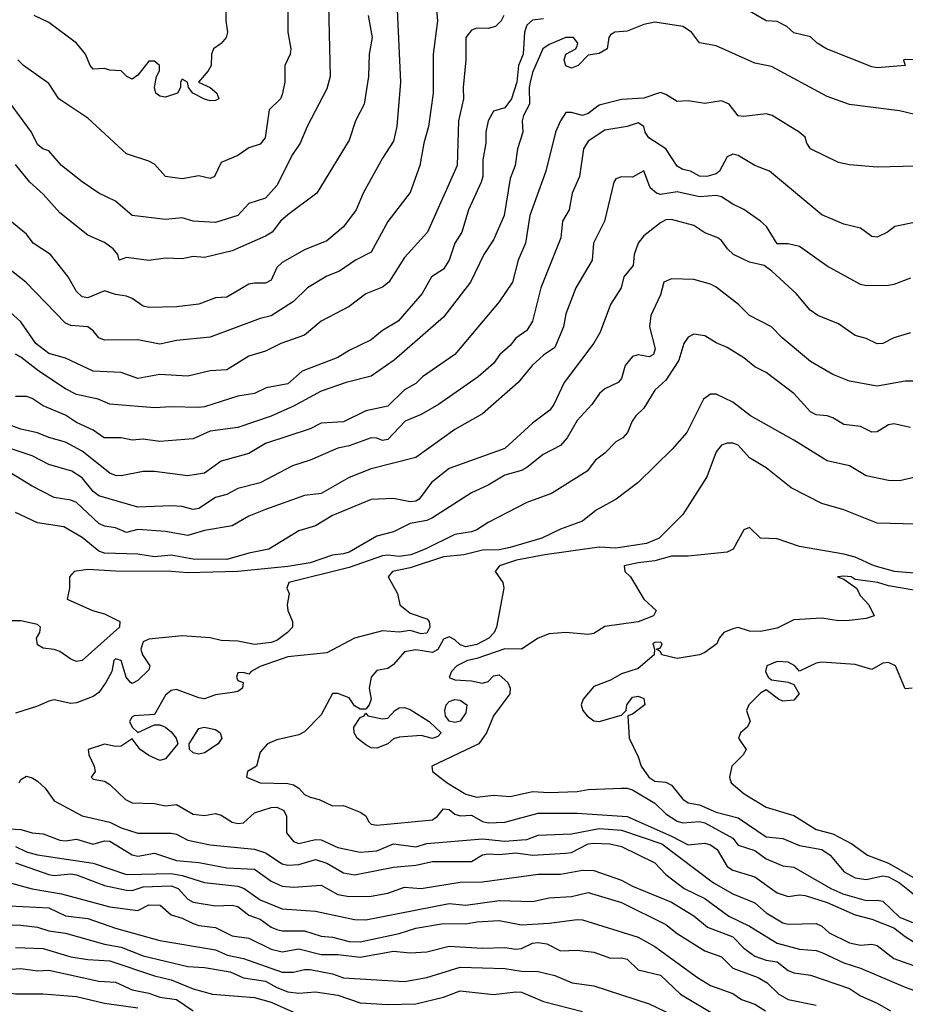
# Model space of a CAD drawing. Header units: metres. Extents: x -46681 to -43747, y -240911 to -237677.
# Tile 662 of 1056: x -45402 to -45322, y -238848 to -238759. Entities that reach past the tile are written whole.
import ezdxf

# ---------------------------------------------------------------- set-up
doc = ezdxf.new("R2010")
doc.units = ezdxf.units.M
doc.layers.add('CONTOUR_INDEX', color=1, linetype='Continuous')
doc.layers.add('CONTOUR_INTER', color=3, linetype='Continuous')

msp = doc.modelspace()

# ---------------------------------------------------------------- linework, layer by layer
at = {"layer": 'CONTOUR_INDEX'}
for points, elevation in [([(-45377.568, -238754.52), (-45377.597, -238760.52), (-45377.314, -238762.02), (-45377.377, -238762.52), (-45377.865, -238763.52), (-45377.881, -238765.02), (-45378.095, -238766.149), (-45378.253, -238766.52), (-45379.286, -238767.52), (-45379.631, -238770.02), (-45380.095, -238770.594), (-45381.095, -238770.936), (-45382.095, -238771.619), (-45383.595, -238772.263), (-45384.204, -238773.52), (-45384.595, -238773.699), (-45385.595, -238773.461), (-45387.095, -238773.732), (-45388.595, -238773.516), (-45389.595, -238772.405), (-45390.095, -238772.125), (-45392.095, -238771.467), (-45395.595, -238768.262), (-45398.199, -238766.52), (-45399.095, -238765.152), (-45401.353, -238763.52), (-45401.878, -238763.02)], 85), ([(-45358.186, -238759.02), (-45358.42, -238759.52), (-45358.912, -238760.02), (-45359.595, -238760.206), (-45360.595, -238760.175), (-45361.095, -238760.354), (-45361.604, -238761.02), (-45361.58, -238763.02), (-45361.834, -238765.52), (-45361.793, -238766.52), (-45362.244, -238768.52), (-45362.369, -238772.52), (-45365.033, -238778.52), (-45367.095, -238780.808), (-45368.525, -238783.02), (-45369.095, -238783.469), (-45370.595, -238784.072), (-45372.095, -238785.187), (-45374.595, -238786.512), (-45376.095, -238787.788), (-45378.229, -238788.52), (-45379.595, -238789.209), (-45381.095, -238789.659), (-45383.095, -238790.906), (-45384.595, -238790.987), (-45386.595, -238791.465), (-45389.095, -238791.306), (-45391.095, -238791.68), (-45392.595, -238791.149), (-45395.113, -238791.02), (-45397.595, -238789.848), (-45399.095, -238789.426), (-45400.242, -238788.52), (-45401.595, -238786.581), (-45403.903, -238784.52)], 80), ([(-45321.595, -238782.643), (-45323.095, -238783.236), (-45323.595, -238783.3), (-45325.595, -238783.356), (-45326.095, -238783.225), (-45329.095, -238781.579), (-45331.595, -238779.807), (-45332.595, -238779.551), (-45333.595, -238779.579), (-45334.571, -238778.02), (-45335.087, -238777.52), (-45336.595, -238776.478), (-45337.595, -238776.004), (-45338.595, -238775.346), (-45339.095, -238775.219), (-45340.595, -238775.341), (-45342.595, -238774.89), (-45344.095, -238775.122), (-45344.459, -238775.02), (-45345.014, -238774.52), (-45345.595, -238773.007), (-45346.595, -238773.574), (-45347.595, -238773.552), (-45348.095, -238773.716), (-45348.283, -238774.02), (-45349.13, -238777.52), (-45350.099, -238779.52), (-45350.236, -238781.02), (-45351.697, -238783.52), (-45352.595, -238785.873), (-45352.811, -238787.02), (-45353.595, -238788.878), (-45354.595, -238789.569), (-45355.631, -238790.52), (-45356.877, -238792.02), (-45360.095, -238794.845), (-45362.595, -238796.268), (-45366.095, -238798.79), (-45370.095, -238799.784), (-45372.095, -238800.579), (-45374.595, -238802.019), (-45376.095, -238802.201), (-45379.595, -238803.446), (-45381.095, -238804.053), (-45382.595, -238804.909), (-45385.095, -238805.354), (-45386.595, -238805.806), (-45388.595, -238805.427), (-45391.095, -238805.26), (-45392.095, -238805.507), (-45393.095, -238805.116), (-45394.095, -238804.94), (-45394.595, -238804.717), (-45396.595, -238802.82), (-45397.095, -238802.616), (-45398.595, -238802.365), (-45400.595, -238801.345), (-45402.595, -238800.14)], 75), ([(-45321.095, -238804.771), (-45324.595, -238804.686), (-45327.595, -238803.495), (-45329.595, -238802.928), (-45332.336, -238801.52), (-45334.595, -238799.719), (-45336.095, -238798.817), (-45337.095, -238797.67), (-45337.595, -238797.474), (-45338.095, -238797.484), (-45338.595, -238797.665), (-45339.095, -238798.268), (-45339.924, -238800.52), (-45342.095, -238803.906), (-45344.212, -238806.02), (-45345.335, -238806.52), (-45348.095, -238806.94), (-45349.595, -238806.843), (-45354.503, -238807.52), (-45357.043, -238808.02), (-45358.578, -238808.52), (-45358.952, -238809.02), (-45358.263, -238810.02), (-45358.177, -238810.52), (-45358.825, -238814.02), (-45359.04, -238814.52), (-45359.514, -238815.02), (-45360.595, -238815.593), (-45361.595, -238815.797), (-45362.095, -238815.637), (-45362.595, -238815.171), (-45363.095, -238814.916), (-45363.595, -238815.109), (-45364.095, -238816.043), (-45364.595, -238816.325), (-45366.095, -238816.07), (-45367.095, -238816.255), (-45368.095, -238817.381), (-45368.595, -238817.739), (-45369.595, -238817.935), (-45370.094, -238818.52), (-45370.29, -238819.52), (-45370.111, -238820.52), (-45370.288, -238821.02), (-45370.595, -238821.392), (-45371.095, -238821.408), (-45371.595, -238821.104), (-45372.095, -238820.392), (-45373.095, -238820.008), (-45373.595, -238820.004), (-45374.595, -238821.93), (-45376.095, -238823.437), (-45376.595, -238823.714), (-45378.595, -238824.169), (-45379.433, -238824.52), (-45380.095, -238825.286), (-45380.402, -238826.52), (-45381.239, -238827.02), (-45381.319, -238827.52), (-45380.095, -238828.032), (-45377.595, -238828.083), (-45377.095, -238828.198), (-45376.595, -238828.512), (-45376.095, -238829.074), (-45375.595, -238829.323), (-45374.794, -238829.52), (-45373.595, -238830.105), (-45372.595, -238830.081), (-45371.095, -238830.667), (-45370.595, -238831.008), (-45370.347, -238831.52), (-45370.095, -238831.748), (-45369.595, -238831.849), (-45364.595, -238831.354), (-45364.13, -238831.02), (-45363.595, -238830.376), (-45363.095, -238830.427), (-45362.595, -238830.86), (-45362.095, -238830.985), (-45361.095, -238830.944), (-45360.095, -238831.511), (-45359.595, -238831.624), (-45358.095, -238831.579), (-45355.095, -238830.761), (-45351.595, -238830.763), (-45347.095, -238831.058), (-45343.095, -238832.812), (-45341.595, -238833.598), (-45340.095, -238833.459), (-45339.595, -238833.619), (-45338.998, -238834.02), (-45338.095, -238835.568), (-45337.595, -238835.873), (-45335.595, -238836.487), (-45333.595, -238837.934), (-45332.595, -238838.24), (-45331.595, -238838.096), (-45331.095, -238838.171), (-45329.095, -238838.802), (-45326.595, -238839.906), (-45325.095, -238840.295), (-45323.095, -238841.061), (-45322.095, -238841.849), (-45320.095, -238843.119)], 70), ([(-45363.372, -238821.02), (-45363.095, -238820.722), (-45362.595, -238820.537), (-45362.095, -238820.597), (-45361.517, -238821.02), (-45361.595, -238821.743), (-45362.095, -238822.484), (-45362.595, -238822.599), (-45363.095, -238822.497), (-45363.407, -238822.02), (-45363.479, -238821.52), (-45363.372, -238821.02)], 70), ([(-45367.991, -238821.52), (-45367.595, -238821.285), (-45367.095, -238821.244), (-45366.595, -238821.429), (-45364.877, -238822.52), (-45363.798, -238823.52), (-45364.095, -238823.874), (-45364.595, -238824.047), (-45365.595, -238823.775), (-45367.595, -238823.916), (-45368.095, -238824.061), (-45368.613, -238824.52), (-45369.595, -238824.927), (-45370.095, -238824.871), (-45370.595, -238824.628), (-45371.358, -238824.02), (-45371.646, -238823.52), (-45371.656, -238823.02), (-45371.095, -238822.171), (-45370.729, -238822.02), (-45370.595, -238821.772), (-45370.394, -238822.02), (-45369.095, -238822.279), (-45368.595, -238822.215), (-45367.991, -238821.52)], 70), ([(-45402.095, -238835.218), (-45399.095, -238836.261), (-45398.595, -238836.357), (-45397.095, -238836.228), (-45396.595, -238836.293), (-45394.095, -238837.264), (-45392.095, -238837.678), (-45391.595, -238837.709), (-45390.595, -238837.389), (-45388.095, -238837.278), (-45387.446, -238837.52), (-45386.595, -238838.476), (-45386.095, -238838.75), (-45384.095, -238839.077), (-45382.595, -238839.045), (-45382.095, -238839.158), (-45381.095, -238839.921), (-45380.095, -238840.299), (-45379.095, -238841.008), (-45378.595, -238841.216), (-45378.095, -238841.329), (-45376.095, -238841.346), (-45374.595, -238841.809), (-45373.595, -238841.901), (-45372.095, -238842.287), (-45371.095, -238842.32), (-45367.595, -238841.585), (-45366.095, -238841.112), (-45363.595, -238840.693), (-45361.595, -238840.701), (-45360.595, -238840.517), (-45358.595, -238840.406), (-45356.595, -238840.806), (-45354.095, -238840.643), (-45351.595, -238840.311), (-45351.095, -238840.363), (-45346.095, -238841.921), (-45344.595, -238842.74), (-45340.766, -238845.52), (-45339.595, -238846.241), (-45337.595, -238846.965), (-45336.804, -238847.52), (-45335.595, -238847.93), (-45334.655, -238848.52)], 75), ([(-45404.095, -238844.893), (-45401.595, -238844.738), (-45400.095, -238844.929), (-45399.095, -238844.885), (-45394.595, -238845.85), (-45393.095, -238845.959), (-45391.595, -238846.643), (-45390.095, -238846.943), (-45389.095, -238847.295), (-45387.595, -238847.51), (-45386.095, -238848.52)], 80)]:
    msp.add_lwpolyline(points, dxfattribs=dict(at, elevation=elevation))
at = {"layer": 'CONTOUR_INTER'}
for points, elevation in [([(-45373.998, -238755.52), (-45373.783, -238764.52), (-45374.095, -238765.622), (-45375.853, -238769.02), (-45376.498, -238770.52), (-45377.176, -238771.52), (-45378.595, -238774.309), (-45379.595, -238775.472), (-45381.095, -238775.937), (-45382.079, -238777.02), (-45384.095, -238777.64), (-45386.095, -238777.529), (-45387.095, -238777.235), (-45388.595, -238777.383), (-45391.595, -238777.029), (-45393.095, -238775.724), (-45394.595, -238775.012), (-45396.095, -238773.996), (-45397.953, -238772.52), (-45399.095, -238771.211), (-45399.62, -238771.02), (-45400.095, -238770.626), (-45400.644, -238769.52), (-45403.595, -238765.555)], 84), ([(-45364.415, -238756.52), (-45364.147, -238759.52), (-45364.522, -238762.52), (-45364.54, -238766.02), (-45364.944, -238769.02), (-45365.372, -238770.52), (-45365.717, -238772.52), (-45366.595, -238774.938), (-45368.595, -238777.557), (-45370.095, -238780.328), (-45371.512, -238781.02), (-45372.961, -238782.02), (-45374.095, -238782.48), (-45375.824, -238783.52), (-45377.095, -238784.748), (-45379.095, -238786.028), (-45380.095, -238786.28), (-45384.595, -238787.957), (-45387.595, -238788.271), (-45389.095, -238788.585), (-45391.095, -238788.203), (-45394.095, -238788.223), (-45394.595, -238788.02), (-45395.095, -238787.374), (-45395.595, -238787.024), (-45397.095, -238786.908), (-45397.595, -238786.698), (-45401.169, -238783.02), (-45403.595, -238781.116)], 81), ([(-45383.16, -238757.52), (-45383.164, -238759.52), (-45383.027, -238760.52), (-45383.14, -238761.02), (-45383.595, -238761.557), (-45384.277, -238762.02), (-45384.461, -238762.52), (-45384.497, -238763.52), (-45384.754, -238764.02), (-45385.627, -238765.02), (-45384.595, -238765.507), (-45383.982, -238766.02), (-45383.815, -238766.52), (-45384.095, -238766.683), (-45384.595, -238766.713), (-45385.095, -238766.558), (-45386.129, -238766.02), (-45386.529, -238765.52), (-45386.632, -238765.02), (-45387.095, -238764.756), (-45387.247, -238765.02), (-45387.241, -238765.52), (-45387.507, -238766.02), (-45388.595, -238766.381), (-45389.095, -238766.296), (-45389.457, -238766.02), (-45389.592, -238765.52), (-45389.399, -238764.52), (-45389.147, -238764.02), (-45389.151, -238763.52), (-45389.595, -238763.155), (-45390.095, -238763.131), (-45391.095, -238764.409), (-45391.595, -238764.755), (-45392.067, -238764.52), (-45392.595, -238764), (-45393.595, -238763.944), (-45394.095, -238763.787), (-45395.095, -238763.864), (-45395.378, -238763.52), (-45395.782, -238762.52), (-45396.595, -238761.517), (-45399.095, -238759.673), (-45400.409, -238759.02)], 86), ([(-45367.77, -238758.52), (-45367.462, -238765.02), (-45367.794, -238769.02), (-45368.095, -238770.325), (-45369.095, -238771.848), (-45370.814, -238775.02), (-45371.468, -238776.52), (-45372.595, -238778.024), (-45374.095, -238779.299), (-45376.095, -238780.093), (-45378.095, -238781.23), (-45378.595, -238781.687), (-45379.095, -238782.825), (-45379.595, -238783.11), (-45380.595, -238783.088), (-45381.095, -238783.202), (-45383.095, -238784.366), (-45384.095, -238784.416), (-45385.595, -238785.003), (-45387.595, -238785.23), (-45390.095, -238785.281), (-45390.595, -238785.16), (-45391.595, -238784.475), (-45392.095, -238784.282), (-45393.095, -238784.132), (-45394.095, -238783.795), (-45395.595, -238784.43), (-45396.095, -238784.319), (-45396.595, -238783.855), (-45397.356, -238782.52), (-45398.925, -238780.52), (-45400.488, -238779.52), (-45401.095, -238778.707), (-45402.595, -238777.453)], 82), ([(-45370.383, -238759.02), (-45370.005, -238761.02), (-45370.278, -238762.52), (-45370.338, -238764.52), (-45370.727, -238767.02), (-45371.523, -238768.52), (-45372.095, -238770.24), (-45374.98, -238775.02), (-45377.595, -238776.951), (-45378.244, -238777.52), (-45379.018, -238778.52), (-45379.595, -238778.875), (-45382.595, -238780.18), (-45385.095, -238780.809), (-45386.095, -238780.718), (-45387.095, -238780.918), (-45388.595, -238780.858), (-45390.095, -238781.058), (-45392.095, -238780.805), (-45392.769, -238781.02), (-45392.877, -238780.52), (-45393.294, -238780.02), (-45394.095, -238779.446), (-45395.595, -238778.781), (-45398.095, -238776.779), (-45399.595, -238775.092), (-45400.794, -238774.02), (-45402.095, -238772.418)], 83), ([(-45319.544, -238763.02), (-45322.095, -238762.991), (-45322.245, -238763.02), (-45322.095, -238763.54), (-45324.595, -238763.746), (-45325.095, -238763.65), (-45329.16, -238762.02), (-45330.008, -238761.52), (-45330.595, -238760.948), (-45332.095, -238760.582), (-45332.727, -238760.02), (-45333.595, -238759.574), (-45334.595, -238759.521), (-45336.095, -238758.655)], 79), ([(-45354.595, -238759.333), (-45355.595, -238759.444), (-45356.095, -238759.906), (-45356.309, -238760.52), (-45356.443, -238762.52), (-45356.856, -238763.52), (-45357.015, -238765.02), (-45357.493, -238766.52), (-45358.095, -238767.323), (-45359.095, -238767.633), (-45359.595, -238768.514), (-45359.807, -238769.52), (-45359.793, -238770.52), (-45360.057, -238772.02), (-45360.064, -238773.52), (-45360.21, -238774.02), (-45361.361, -238776.52), (-45361.949, -238778.52), (-45362.595, -238779.52), (-45363.08, -238781.02), (-45363.595, -238781.851), (-45364.67, -238782.52), (-45365.524, -238784.02), (-45367.665, -238786.52), (-45369.095, -238787.354), (-45370.095, -238788.209), (-45372.095, -238789.165), (-45373.095, -238789.795), (-45376.297, -238791.02), (-45377.595, -238792.139), (-45379.532, -238792.52), (-45380.595, -238793.035), (-45382.095, -238793.272), (-45385.095, -238794.227), (-45385.595, -238794.278), (-45388.095, -238794.227), (-45389.595, -238794.325), (-45393.595, -238793.995), (-45394.639, -238793.52), (-45396.595, -238793.112), (-45397.595, -238792.616), (-45399.997, -238791.02), (-45401.595, -238789.751), (-45402.095, -238789.482)], 79), ([(-45320.595, -238768.072), (-45322.595, -238767.6), (-45327.095, -238767.044), (-45329.095, -238766.326), (-45334.095, -238763.634), (-45335.595, -238763.306), (-45339.095, -238761.757), (-45340.595, -238761.486), (-45341.299, -238760.52), (-45342.095, -238760.024), (-45344.595, -238759.621), (-45345.595, -238759.85), (-45347.095, -238760.442), (-45348.208, -238760.52), (-45348.595, -238760.769), (-45348.748, -238761.02), (-45348.893, -238762.02), (-45349.595, -238762.452), (-45350.595, -238762.616), (-45351.493, -238763.52), (-45352.095, -238763.772), (-45352.595, -238763.548), (-45352.743, -238763.02), (-45352.595, -238762.514), (-45351.716, -238762.02), (-45351.595, -238761.764), (-45351.531, -238761.52), (-45351.919, -238761.02), (-45352.595, -238761.014), (-45354.095, -238761.646), (-45354.663, -238762.02), (-45355.595, -238764.152), (-45355.818, -238765.02), (-45355.91, -238765.52), (-45355.863, -238767.02), (-45356.409, -238768.02), (-45356.535, -238768.52), (-45356.482, -238769.52), (-45356.95, -238771.02), (-45357.153, -238772.52), (-45357.595, -238773.687), (-45358.151, -238777.02), (-45359.095, -238779.201), (-45359.961, -238780.52), (-45361.168, -238783.02), (-45363.595, -238786.174), (-45368.038, -238790.02), (-45370.095, -238791.457), (-45372.353, -238792.02), (-45374.595, -238792.816), (-45377.095, -238794.164), (-45379.095, -238795.076), (-45382.095, -238796.07), (-45384.595, -238796.408), (-45386.095, -238797.094), (-45389.095, -238797.332), (-45390.595, -238797.138), (-45391.595, -238797.219), (-45392.595, -238797.018), (-45394.101, -238797.02), (-45395.095, -238796.332), (-45396.595, -238795.626), (-45397.595, -238794.977), (-45399.595, -238794.143), (-45400.595, -238793.46), (-45401.095, -238793.306), (-45402.095, -238793.288)], 78), ([(-45321.095, -238772.588), (-45324.595, -238772.674), (-45327.095, -238772.449), (-45328.095, -238772.24), (-45330.601, -238771.02), (-45330.938, -238770.52), (-45331.095, -238769.972), (-45331.628, -238769.52), (-45334.033, -238768.02), (-45334.595, -238767.886), (-45336.595, -238768.114), (-45337.095, -238768.05), (-45337.913, -238767.02), (-45338.595, -238766.715), (-45340.095, -238766.952), (-45341.595, -238766.699), (-45342.595, -238766.758), (-45343.595, -238766.142), (-45344.095, -238765.97), (-45345.595, -238766.46), (-45347.595, -238766.584), (-45349.595, -238767.096), (-45350.595, -238767.847), (-45351.095, -238768.03), (-45352.095, -238767.754), (-45352.595, -238767.75), (-45353.095, -238768.506), (-45353.525, -238769.52), (-45354.388, -238773.02), (-45355.852, -238777.02), (-45356.216, -238779.52), (-45356.898, -238781.02), (-45357.409, -238783.02), (-45358.595, -238784.785), (-45362.595, -238789.516), (-45365.477, -238791.52), (-45366.095, -238792.111), (-45367.095, -238792.68), (-45368.595, -238794.174), (-45370.595, -238794.573), (-45372.595, -238795.583), (-45374.595, -238795.677), (-45375.595, -238796.193), (-45379.595, -238797.52), (-45381.095, -238798.421), (-45383.595, -238799.114), (-45385.095, -238800.201), (-45386.595, -238800.433), (-45389.595, -238800.033), (-45390.595, -238800.043), (-45392.595, -238800.422), (-45393.095, -238800.408), (-45393.595, -238800.181), (-45396.095, -238798.21), (-45397.595, -238797.392), (-45399.095, -238796.983), (-45400.095, -238796.571), (-45401.595, -238796.225), (-45403.595, -238795.498)], 77), ([(-45321.095, -238777.617), (-45323.031, -238778.02), (-45323.69, -238778.52), (-45324.595, -238778.974), (-45325.095, -238778.896), (-45326.095, -238778.161), (-45327.595, -238777.809), (-45329.595, -238776.962), (-45334.293, -238773.02), (-45335.595, -238772.514), (-45337.095, -238771.616), (-45337.595, -238771.494), (-45338.095, -238771.757), (-45338.787, -238773.02), (-45339.095, -238773.284), (-45339.913, -238773.52), (-45340.595, -238773.472), (-45341.384, -238773.02), (-45342.095, -238772.886), (-45342.595, -238772.591), (-45343.608, -238771.02), (-45345.127, -238770.02), (-45345.456, -238769.52), (-45345.599, -238769.02), (-45346.095, -238768.688), (-45347.095, -238769.017), (-45349.095, -238769.334), (-45350.595, -238770.325), (-45351.013, -238771.02), (-45351.359, -238773.52), (-45352.046, -238775.02), (-45352.298, -238776.52), (-45352.897, -238777.52), (-45353.052, -238779.02), (-45354.834, -238783.52), (-45355.605, -238786.52), (-45356.095, -238787.357), (-45357.095, -238788.044), (-45357.595, -238788.718), (-45358.546, -238789.52), (-45359.095, -238790.335), (-45360.494, -238791.52), (-45364.044, -238794.02), (-45365.595, -238794.9), (-45367.048, -238795.52), (-45368.595, -238797.17), (-45369.095, -238797.235), (-45369.595, -238797.04), (-45370.095, -238797.013), (-45372.095, -238797.731), (-45373.095, -238797.942), (-45375.595, -238799.018), (-45377.178, -238799.52), (-45380.095, -238801.051), (-45382.095, -238801.554), (-45383.095, -238802.101), (-45384.095, -238802.373), (-45385.595, -238803.368), (-45386.095, -238803.44), (-45387.095, -238803.198), (-45388.095, -238803.124), (-45391.095, -238803.234), (-45394.595, -238802.219), (-45395.095, -238801.841), (-45396.095, -238800.594), (-45397.021, -238800.02), (-45399.095, -238799.394), (-45400.595, -238798.624), (-45403.595, -238797.649)], 76), ([(-45321.595, -238787.581), (-45323.095, -238788.028), (-45324.095, -238788.527), (-45324.595, -238788.559), (-45325.595, -238788.088), (-45326.595, -238787.805), (-45328.095, -238786.761), (-45329.948, -238786.02), (-45330.62, -238785.52), (-45331.881, -238784.02), (-45334.069, -238782.02), (-45334.767, -238781.52), (-45336.095, -238781.2), (-45337.536, -238780.52), (-45338.068, -238780.02), (-45338.595, -238779.271), (-45338.942, -238779.02), (-45340.095, -238778.569), (-45341.095, -238777.921), (-45343.095, -238777.376), (-45343.595, -238777.418), (-45344.095, -238777.678), (-45345.595, -238778.857), (-45346.095, -238779.497), (-45346.456, -238780.52), (-45346.559, -238781.52), (-45347.393, -238782.52), (-45347.634, -238783.52), (-45348.591, -238785.02), (-45349.525, -238787.52), (-45350.095, -238788.491), (-45352.757, -238792.02), (-45353.672, -238794.02), (-45354.034, -238794.52), (-45355.595, -238795.68), (-45358.095, -238797.97), (-45363.095, -238799.77), (-45364.668, -238801.02), (-45365.778, -238802.52), (-45366.095, -238802.703), (-45366.595, -238802.773), (-45368.095, -238802.468), (-45370.095, -238802.566), (-45373.595, -238803.982), (-45375.095, -238804.925), (-45376.595, -238805.36), (-45379.311, -238807.02), (-45381.095, -238807.365), (-45383.095, -238807.958), (-45386.095, -238807.931), (-45388.095, -238807.559), (-45389.595, -238807.713), (-45391.095, -238807.481), (-45394.095, -238807.38), (-45394.595, -238807.193), (-45396.095, -238805.957), (-45397.752, -238805.02), (-45400.095, -238804.663), (-45402.095, -238803.732)], 74), ([(-45320.095, -238791.926), (-45322.095, -238791.924), (-45324.595, -238792.376), (-45327.095, -238791.925), (-45328.595, -238791.301), (-45330.595, -238790.141), (-45333.153, -238788.02), (-45334.095, -238787.025), (-45336.095, -238786.003), (-45337.085, -238785.02), (-45339.095, -238783.463), (-45339.595, -238783.198), (-45341.095, -238782.77), (-45343.095, -238782.698), (-45343.778, -238783.02), (-45344.095, -238784.164), (-45344.957, -238786.02), (-45345.079, -238787.02), (-45344.571, -238789.02), (-45344.705, -238789.52), (-45345.095, -238789.726), (-45346.095, -238789.557), (-45346.595, -238789.706), (-45347.256, -238790.52), (-45347.595, -238791.661), (-45347.894, -238792.02), (-45349.095, -238792.596), (-45349.562, -238793.02), (-45350.256, -238794.02), (-45351.595, -238795.439), (-45352.484, -238797.02), (-45353.095, -238797.692), (-45354.637, -238798.52), (-45356.095, -238799.679), (-45356.595, -238799.942), (-45358.095, -238800.379), (-45359.595, -238801.266), (-45361.095, -238801.954), (-45364.595, -238804.215), (-45365.095, -238804.433), (-45366.595, -238804.717), (-45368.095, -238805.454), (-45369.595, -238805.851), (-45372.095, -238807.276), (-45372.595, -238807.45), (-45373.595, -238807.57), (-45375.595, -238808.236), (-45377.595, -238808.585), (-45382.095, -238809.027), (-45386.595, -238809.143), (-45388.095, -238809.025), (-45393.095, -238809.005), (-45395.595, -238808.837), (-45396.795, -238809.02), (-45397.223, -238809.52), (-45397.23, -238810.52), (-45397.445, -238811.52), (-45395.174, -238812.52), (-45394.095, -238812.828), (-45392.712, -238813.52), (-45392.736, -238814.02), (-45396.095, -238817.038), (-45396.595, -238817.114), (-45397.095, -238816.912), (-45398.095, -238816.211), (-45398.595, -238816.035), (-45399.595, -238815.936), (-45400.095, -238815.631), (-45400.209, -238815.02), (-45399.905, -238814.52), (-45399.832, -238814.02), (-45400.095, -238813.796), (-45401.595, -238813.461), (-45403.095, -238813.479)], 73), ([(-45321.595, -238796.088), (-45323.095, -238795.764), (-45323.595, -238795.847), (-45324.595, -238796.468), (-45325.095, -238796.487), (-45326.095, -238795.993), (-45327.595, -238795.822), (-45328.595, -238795.216), (-45329.095, -238795.028), (-45330.095, -238794.955), (-45330.595, -238794.686), (-45332.095, -238793.021), (-45334.595, -238791.126), (-45335.595, -238790.637), (-45336.595, -238789.819), (-45338.095, -238788.89), (-45339.095, -238788.472), (-45340.095, -238787.846), (-45341.095, -238787.696), (-45341.595, -238787.956), (-45341.994, -238788.52), (-45342.448, -238790.02), (-45342.741, -238790.52), (-45343.595, -238791.81), (-45344.595, -238792.719), (-45345.595, -238794.338), (-45346.306, -238795.02), (-45346.65, -238795.52), (-45347.056, -238796.52), (-45347.479, -238797.02), (-45348.095, -238797.384), (-45349.095, -238798.398), (-45349.933, -238799.02), (-45350.697, -238800.02), (-45353.883, -238802.02), (-45356.095, -238802.817), (-45359.595, -238804.621), (-45360.595, -238805.272), (-45361.095, -238805.472), (-45362.595, -238805.701), (-45365.258, -238807.02), (-45366.547, -238807.52), (-45367.595, -238807.694), (-45368.595, -238807.555), (-45369.095, -238807.631), (-45372.095, -238808.683), (-45377.511, -238810.02), (-45377.692, -238810.52), (-45377.492, -238811.02), (-45377.648, -238812.02), (-45377.587, -238812.52), (-45377.187, -238813.52), (-45377.183, -238814.02), (-45377.633, -238814.52), (-45378.595, -238815.228), (-45379.095, -238815.404), (-45380.595, -238815.586), (-45382.095, -238815.283), (-45383.595, -238815.235), (-45384.595, -238814.985), (-45387.095, -238814.823), (-45390.095, -238815.1), (-45390.595, -238815.351), (-45390.825, -238816.02), (-45390.68, -238816.52), (-45390.004, -238817.52), (-45390.095, -238817.882), (-45391.095, -238818.815), (-45391.595, -238819.09), (-45391.732, -238819.02), (-45392.127, -238818.52), (-45392.595, -238817.031), (-45393.095, -238816.89), (-45393.241, -238817.02), (-45393.435, -238818.02), (-45393.956, -238819.02), (-45394.595, -238819.918), (-45395.095, -238820.259), (-45396.595, -238820.85), (-45397.095, -238820.895), (-45398.595, -238820.577), (-45399.095, -238820.675), (-45400.095, -238821.143), (-45402.095, -238821.778)], 72), ([(-45319.595, -238800.183), (-45322.595, -238800.881), (-45323.595, -238800.831), (-45325.595, -238800.435), (-45327.095, -238799.534), (-45329.095, -238799.065), (-45332.095, -238797.21), (-45335.988, -238795.02), (-45337.595, -238793.788), (-45339.095, -238793.096), (-45339.595, -238793.098), (-45340.237, -238793.52), (-45341.722, -238796.52), (-45343.042, -238798.02), (-45346.095, -238801.036), (-45348.072, -238802.52), (-45349.875, -238803.52), (-45351.095, -238804.489), (-45353.095, -238805.214), (-45354.771, -238806.02), (-45357.595, -238806.877), (-45358.595, -238807.085), (-45360.095, -238807.108), (-45361.786, -238807.52), (-45363.595, -238807.719), (-45366.595, -238808.69), (-45368.2, -238809.02), (-45368.569, -238809.52), (-45367.746, -238811.02), (-45367.525, -238812.02), (-45366.595, -238812.789), (-45365.095, -238813.292), (-45364.896, -238813.52), (-45364.825, -238814.02), (-45365.095, -238814.56), (-45365.595, -238814.639), (-45366.595, -238814.338), (-45367.595, -238814.472), (-45369.095, -238814.354), (-45371.595, -238815.009), (-45374.095, -238816.333), (-45377.595, -238816.7), (-45380.095, -238817.58), (-45380.905, -238818.02), (-45381.095, -238818.255), (-45381.595, -238818.116), (-45382.095, -238818.146), (-45382.21, -238818.52), (-45382.095, -238818.817), (-45381.608, -238819.02), (-45381.67, -238819.52), (-45382.095, -238819.806), (-45382.595, -238819.919), (-45384.095, -238820.103), (-45385.095, -238820.479), (-45385.595, -238820.398), (-45387.595, -238819.645), (-45388.095, -238819.715), (-45388.595, -238820.16), (-45389.595, -238821.897), (-45391.413, -238822.02), (-45391.595, -238822.103), (-45391.839, -238822.52), (-45391.595, -238823.032), (-45391.095, -238823.509), (-45389.595, -238822.817), (-45389.095, -238822.82), (-45388.595, -238823.039), (-45388.095, -238823.451), (-45387.649, -238824.02), (-45387.5, -238824.52), (-45388.595, -238825.874), (-45389.095, -238826.02), (-45390.095, -238825.558), (-45390.87, -238825.02), (-45391.595, -238824.085), (-45392.595, -238824.725), (-45393.095, -238824.76), (-45394.095, -238824.56), (-45395.537, -238825.02), (-45395.504, -238825.52), (-45395.006, -238826.52), (-45394.91, -238827.02), (-45395.295, -238827.52), (-45395.095, -238827.703), (-45394.095, -238827.872), (-45393.595, -238828.182), (-45392.204, -238829.52), (-45391.595, -238829.817), (-45389.595, -238829.895), (-45388.595, -238830.109), (-45387.595, -238829.986), (-45386.095, -238830.838), (-45385.095, -238830.968), (-45384.095, -238830.802), (-45383.595, -238830.937), (-45382.595, -238831.571), (-45382.095, -238831.702), (-45381.595, -238831.619), (-45380.595, -238830.724), (-45379.095, -238830.244), (-45378.595, -238830.217), (-45377.952, -238830.52), (-45377.726, -238831.02), (-45377.71, -238832.52), (-45377.095, -238833.31), (-45376.595, -238833.496), (-45375.095, -238833.12), (-45374.595, -238833.162), (-45373.095, -238833.856), (-45371.095, -238834.276), (-45369.595, -238834.156), (-45368.095, -238833.525), (-45366.095, -238833.791), (-45365.095, -238833.491), (-45360.095, -238833.068), (-45358.095, -238833.273), (-45356.595, -238833.166), (-45356.095, -238833.112), (-45355.095, -238832.743), (-45352.095, -238832.613), (-45349.595, -238832.151), (-45347.595, -238832.289), (-45343.957, -238833.52), (-45339.31, -238837.02), (-45337.595, -238838.024), (-45335.595, -238838.831), (-45334.595, -238839.715), (-45333.095, -238840.606), (-45332.595, -238840.745), (-45330.095, -238840.682), (-45329.595, -238840.91), (-45328.92, -238841.52), (-45327.095, -238842.412), (-45326.095, -238842.622), (-45325.095, -238842.53), (-45324.595, -238842.664), (-45323.095, -238843.835), (-45320.095, -238844.897)], 71), ([(-45320.595, -238809.25), (-45323.036, -238809.02), (-45324.883, -238808.52), (-45326.595, -238807.738), (-45327.595, -238807.458), (-45331.595, -238806.793), (-45333.595, -238806.097), (-45335.095, -238806.044), (-45336.095, -238805.08), (-45336.595, -238805.271), (-45337.547, -238807.02), (-45338.095, -238807.302), (-45341.595, -238807.66), (-45343.095, -238807.637), (-45344.595, -238808.08), (-45346.095, -238808.236), (-45347.346, -238808.52), (-45347.282, -238809.02), (-45346.784, -238809.52), (-45345.575, -238811.52), (-45344.489, -238812.52), (-45344.704, -238813.02), (-45346.095, -238813.542), (-45349.095, -238813.967), (-45350.095, -238814.595), (-45350.595, -238814.688), (-45352.595, -238814.52), (-45354.095, -238814.644), (-45355.095, -238815.026), (-45356.595, -238816.02), (-45358.095, -238815.988), (-45360.595, -238816.841), (-45361.45, -238817.02), (-45362.402, -238817.52), (-45362.875, -238818.02), (-45363.095, -238818.559), (-45362.595, -238818.773), (-45361.095, -238818.859), (-45360.095, -238819.066), (-45359.595, -238818.91), (-45359.095, -238818.4), (-45358.595, -238818.311), (-45357.813, -238819.02), (-45357.599, -238819.52), (-45357.625, -238820.02), (-45359.092, -238822.02), (-45359.746, -238823.52), (-45360.411, -238824.52), (-45364.635, -238826.52), (-45364.596, -238827.02), (-45363.269, -238828.02), (-45361.595, -238829.058), (-45360.595, -238829.322), (-45359.095, -238829.128), (-45357.595, -238829.256), (-45355.595, -238828.796), (-45354.095, -238828.9), (-45351.595, -238828.817), (-45350.595, -238828.63), (-45347.595, -238828.517), (-45347.095, -238828.513), (-45346.595, -238828.671), (-45344.595, -238829.865), (-45343.595, -238830.824), (-45342.595, -238831.469), (-45342.095, -238831.624), (-45340.595, -238831.495), (-45340.095, -238831.627), (-45337.595, -238832.998), (-45337.095, -238833.635), (-45335.595, -238834.116), (-45334.595, -238834.853), (-45333.095, -238835.479), (-45332.095, -238835.617), (-45328.779, -238837.52), (-45327.687, -238838.02), (-45325.595, -238838.622), (-45324.595, -238838.576), (-45324.095, -238838.685), (-45322.595, -238840.096), (-45320.595, -238840.906)], 69), ([(-45320.095, -238810.904), (-45323.595, -238810.309), (-45324.558, -238810.02), (-45326.595, -238809.762), (-45326.955, -238809.52), (-45327.595, -238809.462), (-45328.174, -238809.52), (-45327.595, -238809.709), (-45326.467, -238810.52), (-45326.095, -238811.218), (-45325.342, -238812.02), (-45324.889, -238813.02), (-45325.595, -238813.267), (-45327.095, -238813.445), (-45328.095, -238813.479), (-45329.595, -238813.235), (-45332.095, -238813.364), (-45333.595, -238814.119), (-45335.095, -238814.425), (-45336.095, -238814.39), (-45337.095, -238814.07), (-45337.595, -238814.174), (-45338.379, -238814.52), (-45338.821, -238815.02), (-45339.036, -238815.52), (-45340.095, -238816.321), (-45340.595, -238816.522), (-45342.595, -238816.836), (-45343.958, -238816.52), (-45344.095, -238816.262), (-45344.446, -238816.02), (-45344.095, -238815.88), (-45343.953, -238815.52), (-45344.095, -238815.371), (-45344.595, -238815.408), (-45344.791, -238815.52), (-45344.63, -238816.02), (-45344.651, -238816.52), (-45346.095, -238817.749), (-45347.595, -238818.222), (-45348.595, -238818.809), (-45350.095, -238819.361), (-45351.036, -238820.52), (-45351.221, -238821.02), (-45351.083, -238821.52), (-45350.682, -238822.02), (-45350.095, -238822.446), (-45349.595, -238822.517), (-45347.595, -238821.943), (-45347.179, -238821.52), (-45347.106, -238821.02), (-45346.595, -238820.334), (-45346.095, -238820.231), (-45345.595, -238820.45), (-45345.484, -238821.02), (-45346.595, -238821.854), (-45347.016, -238822.02), (-45346.906, -238824.02), (-45346.095, -238825.693), (-45345.834, -238826.52), (-45345.145, -238827.52), (-45344.595, -238827.877), (-45343.595, -238827.975), (-45343.095, -238828.245), (-45342.095, -238829.514), (-45341.595, -238829.823), (-45340.595, -238830.003), (-45339.095, -238830.671), (-45337.095, -238831.183), (-45334.595, -238832.873), (-45333.095, -238833.049), (-45331.595, -238833.653), (-45329.588, -238834.02), (-45328.831, -238834.52), (-45327.56, -238836.02), (-45326.595, -238836.579), (-45325.595, -238836.718), (-45324.095, -238836.4), (-45323.595, -238836.475), (-45322.588, -238837.02), (-45321.095, -238838.21)], 68), ([(-45321.474, -238819.52), (-45322.095, -238819.588), (-45322.952, -238817.52), (-45323.595, -238817.214), (-45324.095, -238817.273), (-45325.095, -238817.832), (-45326.595, -238817.379), (-45329.595, -238817.187), (-45330.095, -238817.284), (-45331.595, -238818.003), (-45332.022, -238817.52), (-45332.595, -238817.188), (-45333.595, -238817.109), (-45334.537, -238817.52), (-45334.648, -238818.02), (-45334.409, -238818.52), (-45334.095, -238818.77), (-45332.595, -238818.977), (-45332.095, -238819.191), (-45331.622, -238820.02), (-45332.095, -238820.596), (-45333.095, -238820.673), (-45333.485, -238820.52), (-45334.595, -238819.655), (-45335.095, -238819.975), (-45336.16, -238821.02), (-45336.361, -238821.52), (-45336.031, -238822.52), (-45336.298, -238823.02), (-45336.902, -238823.52), (-45337.082, -238824.02), (-45336.396, -238825.02), (-45336.651, -238825.52), (-45337.671, -238826.52), (-45337.885, -238827.52), (-45337.728, -238828.02), (-45336.556, -238829.02), (-45334.595, -238830.219), (-45332.095, -238830.954), (-45330.095, -238832.213), (-45328.595, -238832.612), (-45326.873, -238833.52), (-45325.483, -238834.52), (-45323.595, -238835.241), (-45321.386, -238836.52)], 67), ([(-45385.132, -238823.02), (-45384.095, -238823.245), (-45383.667, -238823.52), (-45383.522, -238824.02), (-45383.867, -238824.52), (-45385.095, -238825.326), (-45385.595, -238825.467), (-45386.095, -238825.327), (-45386.427, -238825.02), (-45386.478, -238824.52), (-45385.595, -238823.147), (-45385.132, -238823.02)], 71), ([(-45401.757, -238828.02), (-45401.595, -238827.721), (-45401.095, -238827.445), (-45400.595, -238827.569), (-45400.095, -238827.869), (-45399.426, -238828.52), (-45398.595, -238829.663), (-45396.095, -238830.987), (-45393.595, -238831.574), (-45392.595, -238832.064), (-45391.095, -238832.543), (-45388.095, -238832.568), (-45387.595, -238832.657), (-45386.595, -238833.174), (-45384.595, -238833.611), (-45380.595, -238834.004), (-45379.595, -238834.322), (-45378.095, -238835.302), (-45377.595, -238835.445), (-45376.595, -238835.378), (-45375.095, -238834.936), (-45374.095, -238835.249), (-45372.595, -238836.128), (-45371.595, -238836.29), (-45368.095, -238835.603), (-45366.095, -238835.422), (-45364.595, -238835.116), (-45361.095, -238835.108), (-45360.095, -238834.516), (-45359.595, -238834.402), (-45358.595, -238834.473), (-45357.095, -238834.331), (-45355.595, -238834.54), (-45352.595, -238834.361), (-45352.095, -238834.289), (-45350.595, -238833.528), (-45350.095, -238833.443), (-45348.649, -238833.52), (-45347.595, -238833.744), (-45344.595, -238835.229), (-45343.595, -238836.269), (-45341.958, -238837.52), (-45340.095, -238838.419), (-45337.936, -238840.02), (-45336.095, -238840.907), (-45333.595, -238842.433), (-45331.595, -238842.987), (-45330.095, -238843.111), (-45329.595, -238843.281), (-45327.595, -238844.224), (-45326.095, -238844.7), (-45322.095, -238846.394), (-45320.313, -238847.02)], 72), ([(-45403.095, -238832.146), (-45401.595, -238832.215), (-45400.595, -238832.53), (-45399.595, -238832.603), (-45398.095, -238833.178), (-45397.595, -238833.245), (-45396.595, -238833.103), (-45395.095, -238833.545), (-45394.095, -238833.236), (-45393.595, -238833.286), (-45391.595, -238834.516), (-45391.095, -238834.627), (-45389.595, -238834.34), (-45387.595, -238835.026), (-45385.595, -238835.184), (-45383.095, -238835.679), (-45380.595, -238835.796), (-45379.095, -238836.884), (-45378.095, -238837.323), (-45377.095, -238837.41), (-45374.595, -238837.236), (-45373.095, -238838.058), (-45372.095, -238838.262), (-45370.095, -238838.236), (-45368.595, -238837.949), (-45367.095, -238837.425), (-45365.595, -238837.539), (-45362.095, -238836.954), (-45360.095, -238836.926), (-45355.095, -238836.237), (-45353.095, -238836.25), (-45351.095, -238835.896), (-45350.095, -238835.918), (-45347.595, -238836.774), (-45346.595, -238837.32), (-45343.095, -238838.767), (-45341.095, -238839.977), (-45339.853, -238841.02), (-45337.595, -238841.886), (-45336.595, -238842.898), (-45335.595, -238843.603), (-45334.595, -238843.977), (-45333.595, -238844.129), (-45332.595, -238844.901), (-45332.095, -238845.115), (-45330.595, -238845.318), (-45327.095, -238846.524), (-45326.095, -238847.175), (-45324.595, -238847.833), (-45323.418, -238848.52)], 73), ([(-45402.095, -238833.755), (-45401.095, -238834.232), (-45400.095, -238834.513), (-45395.095, -238835.254), (-45392.095, -238836.261), (-45388.095, -238836.196), (-45387.095, -238836.357), (-45385.095, -238836.982), (-45382.095, -238837.325), (-45381.51, -238837.52), (-45380.095, -238838.564), (-45378.095, -238839.359), (-45375.095, -238839.577), (-45371.595, -238840.323), (-45370.595, -238840.345), (-45363.095, -238838.893), (-45361.595, -238839.023), (-45358.595, -238838.62), (-45355.595, -238838.696), (-45354.095, -238838.378), (-45352.095, -238838.263), (-45350.595, -238837.896), (-45347.595, -238838.794), (-45343.595, -238840.777), (-45342.595, -238841.571), (-45340.095, -238843.124), (-45338.595, -238843.674), (-45337.595, -238844.694), (-45335.299, -238845.52), (-45334.51, -238846.02), (-45333.46, -238847.02), (-45332.595, -238847.506), (-45330.095, -238848.032)], 74), ([(-45403.095, -238836.86), (-45400.595, -238837.565), (-45397.962, -238838.02), (-45393.595, -238839.19), (-45391.095, -238839.513), (-45390.095, -238839.003), (-45389.083, -238839.02), (-45388.095, -238839.899), (-45387.095, -238840.198), (-45386.095, -238840.678), (-45385.595, -238840.869), (-45384.095, -238841.033), (-45382.595, -238841.783), (-45381.095, -238841.998), (-45379.095, -238842.985), (-45378.095, -238843.228), (-45376.595, -238842.947), (-45374.595, -238843.479), (-45373.095, -238843.479), (-45371.095, -238843.702), (-45368.095, -238843.153), (-45366.595, -238843.32), (-45365.095, -238843.228), (-45363.095, -238842.705), (-45360.095, -238842.903), (-45358.095, -238842.846), (-45357.095, -238842.985), (-45356.595, -238842.917), (-45355.595, -238842.435), (-45355.095, -238842.399), (-45354.316, -238842.52), (-45353.095, -238843.13), (-45351.595, -238843.084), (-45350.095, -238843.256), (-45348.595, -238843.788), (-45347.595, -238843.779), (-45347.095, -238843.898), (-45346.095, -238844.837), (-45344.095, -238845.338), (-45342.291, -238847.02), (-45339.095, -238848.962)], 76), ([(-45402.595, -238839.091), (-45399.095, -238839.271), (-45397.595, -238839.981), (-45395.595, -238840.233), (-45393.095, -238841.107), (-45389.095, -238842.218), (-45384.095, -238843.053), (-45383.02, -238843.52), (-45381.595, -238843.838), (-45378.095, -238845.057), (-45377.095, -238845.062), (-45376.095, -238844.821), (-45375.595, -238844.828), (-45373.595, -238845.2), (-45372.595, -238845.551), (-45367.095, -238845.889), (-45365.095, -238845.524), (-45362.095, -238844.619), (-45358.095, -238844.713), (-45356.595, -238844.976), (-45355.095, -238844.994), (-45353.595, -238845.361), (-45352.043, -238846.02), (-45350.095, -238846.296), (-45345.095, -238847.89), (-45343.095, -238848.856)], 77), ([(-45403.595, -238840.808), (-45401.595, -238840.829), (-45400.095, -238841.022), (-45399.095, -238841.335), (-45397.595, -238841.56), (-45394.095, -238842.537), (-45392.595, -238842.804), (-45390.595, -238843.595), (-45386.595, -238844.555), (-45385.095, -238844.64), (-45382.774, -238845.02), (-45381.595, -238845.562), (-45379.595, -238845.874), (-45378.595, -238846.436), (-45377.595, -238846.811), (-45376.595, -238846.956), (-45375.095, -238846.831), (-45373.095, -238847.127), (-45371.095, -238847.827), (-45368.595, -238847.962), (-45366.095, -238847.905), (-45363.595, -238847.315), (-45362.095, -238846.733), (-45359.095, -238847.067), (-45357.095, -238846.823), (-45356.595, -238846.865), (-45354.595, -238847.686), (-45351.095, -238848.606)], 78), ([(-45402.095, -238842.822), (-45399.595, -238842.922), (-45397.095, -238843.683), (-45395.595, -238843.925), (-45393.595, -238844.039), (-45389.595, -238845.383), (-45388.095, -238845.755), (-45386.095, -238846.562), (-45384.379, -238847.02), (-45380.595, -238847.33), (-45379.095, -238847.767), (-45377.095, -238848.665)], 79), ([(-45411.095, -238848.049), (-45408.595, -238847.598), (-45407.095, -238847.715), (-45406.352, -238847.52), (-45405.095, -238846.827), (-45404.595, -238846.73), (-45403.595, -238846.762), (-45402.095, -238847.015), (-45399.595, -238847.018), (-45396.595, -238847.232), (-45394.095, -238847.84), (-45391.095, -238848.273)], 81)]:
    msp.add_lwpolyline(points, dxfattribs=dict(at, elevation=elevation))

doc.saveas('drawing.dxf')
